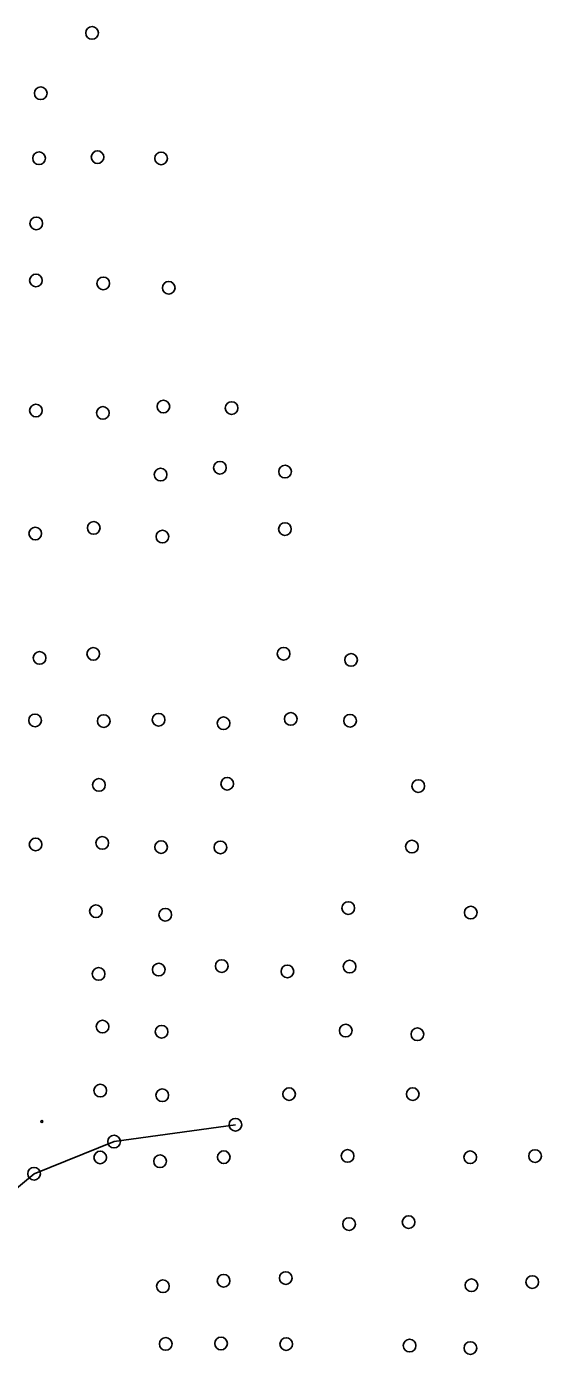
# Model space of a CAD drawing. Extents: x 20503438 to 20508873, y 7964251 to 7984667.
# Drawn here: x 20506253 to 20506334.3, y 7976086.8 to 7976296.5 of the extents above; entities that cross this region are included whole.
import ezdxf

# ---------------------------------------------------------------- set-up
doc = ezdxf.new("R2010")
doc.units = 0
for name, color, linetype in [('SurControl', 7, 'Continuous'), ('SurDrainageArrowDown', 7, 'Continuous'), ('SurSurveyPoints', 7, 'Continuous')]:
    doc.layers.add(name, color=color, linetype=linetype)

msp = doc.modelspace()

# ---------------------------------------------------------------- linework, layer by layer
at = {"layer": 'SurControl'}
msp.add_circle((20506255.44, 7976123.59), 0.15, dxfattribs=at)
at = {"layer": 'SurDrainageArrowDown'}
msp.add_lwpolyline([(20506286.01, 7976123.08), (20506266.84, 7976120.41), (20506254.19, 7976115.34), (20506246.17, 7976108.68), (20506239.57, 7976107.11)], dxfattribs=at)
at = {"layer": 'SurSurveyPoints'}
for centre in [(20506263.35, 7976295.47), (20506255.25, 7976285.93), (20506264.22, 7976275.85), (20506254.98, 7976275.67), (20506274.27, 7976275.66), (20506254.54, 7976265.39), (20506254.5, 7976256.38), (20506265.12, 7976255.92), (20506275.46, 7976255.22), (20506274.63, 7976236.48), (20506285.4, 7976236.24), (20506254.5, 7976235.85), (20506265.06, 7976235.46), (20506274.19, 7976225.72), (20506283.55, 7976226.81), (20506293.84, 7976226.2), (20506263.62, 7976217.32), (20506293.83, 7976217.12), (20506254.39, 7976216.43), (20506274.48, 7976215.94), (20506255.06, 7976196.78), (20506263.55, 7976197.43), (20506293.61, 7976197.44), (20506304.28, 7976196.48), (20506254.36, 7976186.92), (20506265.2, 7976186.82), (20506273.86, 7976187.02), (20506284.12, 7976186.46), (20506294.75, 7976187.15), (20506304.11, 7976186.87), (20506264.45, 7976176.73), (20506284.7, 7976176.91), (20506314.89, 7976176.56), (20506254.45, 7976167.33), (20506264.98, 7976167.58), (20506274.27, 7976166.91), (20506283.64, 7976166.86), (20506313.87, 7976166.99), (20506263.96, 7976156.8), (20506303.83, 7976157.3), (20506323.18, 7976156.57), (20506274.92, 7976156.23), (20506283.85, 7976148.13), (20506304.04, 7976148.04), (20506264.4, 7976146.89), (20506273.9, 7976147.57), (20506294.22, 7976147.28), (20506265.01, 7976138.58), (20506274.34, 7976137.77), (20506303.43, 7976137.94), (20506314.74, 7976137.36), (20506264.66, 7976128.46), (20506274.44, 7976127.74), (20506294.49, 7976127.91), (20506314, 7976127.91), (20506286.01, 7976123.08), (20506266.84, 7976120.41), (20506264.64, 7976117.91), (20506274.1, 7976117.32), (20506284.17, 7976117.96), (20506303.71, 7976118.16), (20506323.08, 7976117.94), (20506333.34, 7976118.13), (20506254.19, 7976115.34), (20506303.95, 7976107.39), (20506313.35, 7976107.7), (20506284.13, 7976098.44), (20506293.96, 7976098.87), (20506323.29, 7976097.73), (20506332.89, 7976098.25), (20506274.56, 7976097.57), (20506275, 7976088.47), (20506283.74, 7976088.54), (20506294.02, 7976088.44), (20506313.51, 7976088.2), (20506323.12, 7976087.81)]:
    msp.add_circle(centre, 1, dxfattribs=at)

doc.saveas('drawing.dxf')
